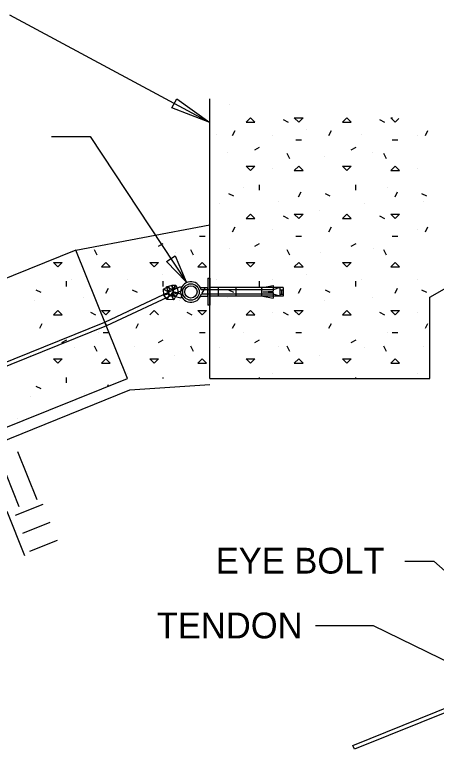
# Model space of a CAD drawing. Extents: x 638850 to 644908, y 297188 to 298900.
# Drawn here: x 643029.9 to 643085.1, y 298301.9 to 298397.9 of the extents above; entities that cross this region are included whole.
import ezdxf

# ---------------------------------------------------------------- set-up
doc = ezdxf.new("R2010")
doc.units = 0
for name, color, linetype in [('11', 7, 'Continuous'), ('13', 7, 'Continuous'), ('14', 7, 'Continuous'), ('3', 7, 'Continuous'), ('4', 7, 'Continuous'), ('5', 7, 'Continuous'), ('6', 7, 'Continuous'), ('7', 7, 'Continuous'), ('9', 7, 'Continuous')]:
    doc.layers.add(name, color=color, linetype=linetype)

msp = doc.modelspace()

# ---------------------------------------------------------------- linework, layer by layer
at = {"layer": '11'}
for p, q in [((643055.472, 298350.374), (643055.472, 298386.95)), ((643084.208, 298361.006), (643118.536, 298380.319)), ((643055.177, 298363.477), (643055.177, 298359.929)), ((643055.177, 298363.477), (643055.471, 298363.477)), ((643055.471, 298363.477), (643055.471, 298359.929)), ((643055.177, 298362.213), (643054.221, 298362.213)), ((643055.471, 298361.967), (643054.305, 298361.967)), ((643055.177, 298361.13), (643055.177, 298362.213)), ((643065.029, 298362.237), (643055.471, 298362.237)), ((643055.471, 298362.237), (643055.471, 298361.111)), ((643063.739, 298361.967), (643055.471, 298361.967)), ((643056.538, 298362.237), (643056.538, 298361.111)), ((643058.846, 298362.237), (643058.846, 298361.111)), ((643062.221, 298362.237), (643062.221, 298361.111)), ((643062.386, 298362.237), (643063.739, 298362.499)), ((643063.739, 298362.499), (643063.739, 298361.781)), ((643064.616, 298362.237), (643063.739, 298361.967)), ((643064.616, 298362.237), (643064.616, 298361.111)), ((643064.616, 298361.967), (643065.029, 298361.967)), ((643064.83, 298361.967), (643064.83, 298361.381)), ((643065.029, 298362.237), (643065.029, 298361.111)), ((643054.227, 298361.13), (643055.177, 298361.13)), ((643055.471, 298361.381), (643054.308, 298361.381)), ((643063.739, 298361.381), (643055.471, 298361.381)), ((643065.029, 298361.111), (643055.471, 298361.111)), ((643062.381, 298361.695), (643063.739, 298361.781)), ((643062.381, 298361.695), (643063.739, 298361.605)), ((643062.386, 298361.111), (643063.739, 298360.849)), ((643063.739, 298361.605), (643063.739, 298360.849)), ((643064.616, 298361.111), (643063.739, 298361.381)), ((643064.616, 298361.381), (643065.029, 298361.381)), ((643084.208, 298350.374), (643084.208, 298361.006)), ((643055.471, 298359.929), (643055.177, 298359.929)), ((643055.472, 298350.374), (643084.208, 298350.374))]:
    msp.add_line(p, q, dxfattribs=at)
for centre, radius in [((643052.989, 298361.666), 1.08), ((643052.989, 298361.683), 0.811)]:
    msp.add_circle(centre, radius, dxfattribs=at)
msp.add_arc((643052.989, 298361.666), 1.35, 12.93892, 347.81434, dxfattribs=at)
at = {"layer": '13'}
for p, q in [((643032.876, 298334.511), (643030.365, 298340.778)), ((643030.524, 298333.569), (643028.013, 298339.835)), ((643030.054, 298332.473), (643033.664, 298333.92)), ((643031.277, 298327.159), (643028.958, 298332.942)), ((643030.996, 298330.124), (643034.606, 298331.568)), ((643031.939, 298327.775), (643035.549, 298329.219))]:
    msp.add_line(p, q, dxfattribs=at)
at = {"layer": '14'}
for p, q in [((643057.975, 298386.213), (643057.975, 298386.213)), ((643060.2, 298383.87), (643060.775, 298384.442)), ((643061.347, 298383.87), (643060.775, 298384.442)), ((643065.054, 298384.221), (643065.7, 298383.897)), ((643067.074, 298383.87), (643066.501, 298384.442)), ((643066.501, 298384.442), (643067.646, 298384.442)), ((643067.074, 298383.87), (643067.646, 298384.442)), ((643072.801, 298383.87), (643073.376, 298384.442)), ((643073.948, 298383.87), (643073.376, 298384.442)), ((643077.655, 298384.221), (643078.298, 298383.897)), ((643079.675, 298383.87), (643079.102, 298384.442)), ((643079.102, 298384.442), (643079.318, 298384.442)), ((643079.675, 298383.87), (643080.158, 298384.356)), ((643060.2, 298383.87), (643061.347, 298383.87)), ((643072.801, 298383.87), (643073.948, 298383.87)), ((643056.339, 298382.263), (643056.339, 298382.263)), ((643058.431, 298382.126), (643058.755, 298382.768)), ((643063.642, 298382.174), (643063.642, 298382.174)), ((643068.113, 298382.903), (643068.113, 298382.903)), ((643071.032, 298382.126), (643071.353, 298382.768)), ((643075.239, 298382.263), (643075.239, 298382.263)), ((643082.545, 298382.174), (643082.545, 298382.174)), ((643083.633, 298382.126), (643083.954, 298382.768)), ((643066.715, 298381.564), (643067.436, 298381.564)), ((643079.316, 298381.564), (643080.034, 298381.564)), ((643061.328, 298380.273), (643061.971, 298380.595)), ((643073.926, 298380.273), (643074.572, 298380.595)), ((643057.786, 298379.879), (643057.786, 298379.879)), ((643065.934, 298379.099), (643065.586, 298379.795)), ((643070.384, 298379.417), (643070.384, 298379.417)), ((643076.689, 298379.879), (643076.689, 298379.879)), ((643078.535, 298379.099), (643078.187, 298379.795)), ((643060.775, 298377.571), (643060.2, 298378.143)), ((643060.2, 298378.143), (643061.347, 298378.143)), ((643060.775, 298377.571), (643061.347, 298378.143)), ((643066.501, 298377.571), (643067.074, 298378.143)), ((643067.646, 298377.571), (643067.074, 298378.143)), ((643073.376, 298377.571), (643072.801, 298378.143)), ((643072.801, 298378.143), (643073.948, 298378.143)), ((643073.376, 298377.571), (643073.948, 298378.143)), ((643079.102, 298377.571), (643079.675, 298378.143)), ((643080.247, 298377.571), (643079.675, 298378.143)), ((643063.707, 298377.862), (643063.707, 298377.862)), ((643066.501, 298377.571), (643067.646, 298377.571)), ((643079.102, 298377.571), (643080.247, 298377.571)), ((643082.607, 298377.862), (643082.607, 298377.862)), ((643059.8, 298375.292), (643059.8, 298375.292)), ((643061.944, 298374.976), (643061.944, 298375.697)), ((643074.545, 298374.976), (643074.545, 298375.697)), ((643078.7, 298375.292), (643078.7, 298375.292)), ((643057.921, 298374.563), (643058.566, 298374.242)), ((643067.071, 298374.112), (643067.395, 298374.755)), ((643070.522, 298374.563), (643071.167, 298374.242)), ((643079.672, 298374.112), (643079.996, 298374.755)), ((643083.123, 298374.563), (643083.768, 298374.242)), ((643064.463, 298373.461), (643064.463, 298373.461)), ((643083.366, 298373.461), (643083.366, 298373.461)), ((643056.714, 298373.275), (643056.714, 298373.275)), ((643075.614, 298373.275), (643075.614, 298373.275)), ((643060.2, 298371.269), (643060.775, 298371.844)), ((643061.347, 298371.269), (643060.775, 298371.844)), ((643065.054, 298371.62), (643065.7, 298371.296)), ((643067.074, 298371.269), (643066.501, 298371.844)), ((643066.501, 298371.844), (643067.646, 298371.844)), ((643067.074, 298371.269), (643067.646, 298371.844)), ((643069.755, 298372.268), (643069.755, 298372.268)), ((643072.801, 298371.269), (643073.376, 298371.844)), ((643073.948, 298371.269), (643073.376, 298371.844)), ((643077.655, 298371.62), (643078.298, 298371.296)), ((643079.675, 298371.269), (643079.102, 298371.844)), ((643079.102, 298371.844), (643080.247, 298371.844)), ((643079.675, 298371.269), (643080.247, 298371.844)), ((643060.2, 298371.269), (643061.347, 298371.269)), ((643072.801, 298371.269), (643073.948, 298371.269)), ((643058.431, 298369.525), (643058.755, 298370.17)), ((643063.642, 298369.884), (643063.642, 298369.884)), ((643071.032, 298369.525), (643071.353, 298370.17)), ((643082.545, 298369.884), (643082.545, 298369.884)), ((643083.633, 298369.525), (643083.954, 298370.17)), ((643066.715, 298368.963), (643067.436, 298368.963)), ((643079.316, 298368.963), (643080.034, 298368.963)), ((643061.328, 298367.672), (643061.971, 298367.994)), ((643073.926, 298367.672), (643074.572, 298367.994)), ((643057.975, 298367.313), (643057.975, 298367.313)), ((643065.934, 298366.498), (643065.586, 298367.197)), ((643069.879, 298366.86), (643069.879, 298366.86)), ((643076.875, 298367.313), (643076.875, 298367.313)), ((643078.535, 298366.498), (643078.187, 298367.197)), ((643035.573, 298364.97), (643035.001, 298365.542)), ((643035.001, 298365.542), (643036.145, 298365.542)), ((643035.573, 298364.97), (643036.145, 298365.542)), ((643060.775, 298364.97), (643060.2, 298365.542)), ((643060.2, 298365.542), (643061.347, 298365.542)), ((643060.775, 298364.97), (643061.347, 298365.542)), ((643066.501, 298364.97), (643067.074, 298365.542)), ((643066.501, 298364.97), (643067.646, 298364.97)), ((643067.646, 298364.97), (643067.074, 298365.542)), ((643073.376, 298364.97), (643072.801, 298365.542)), ((643072.801, 298365.542), (643073.948, 298365.542)), ((643073.376, 298364.97), (643073.948, 298365.542)), ((643079.102, 298364.97), (643079.675, 298365.542)), ((643079.102, 298364.97), (643080.247, 298364.97)), ((643080.247, 298364.97), (643079.675, 298365.542)), ((643030.313, 298364.003), (643030.313, 298364.003)), ((643068.113, 298364.003), (643068.113, 298364.003)), ((643036.742, 298362.375), (643036.742, 298363.096)), ((643037.436, 298363.361), (643037.436, 298363.361)), ((643056.339, 298363.361), (643056.339, 298363.361)), ((643061.944, 298362.375), (643061.944, 298363.096)), ((643063.642, 298363.274), (643063.642, 298363.274)), ((643074.545, 298362.375), (643074.545, 298363.096)), ((643075.239, 298363.361), (643075.239, 298363.361)), ((643082.545, 298363.274), (643082.545, 298363.274)), ((643032.719, 298361.962), (643033.364, 298361.641)), ((643057.921, 298361.962), (643058.566, 298361.641)), ((643067.071, 298361.511), (643067.395, 298362.154)), ((643070.522, 298361.962), (643071.167, 298361.641)), ((643079.672, 298361.511), (643079.996, 298362.154)), ((643083.123, 298361.962), (643083.768, 298361.641)), ((643038.886, 298360.976), (643038.886, 298360.976)), ((643057.786, 298360.976), (643057.786, 298360.976)), ((643076.689, 298360.976), (643076.689, 298360.976)), ((643032.581, 298360.517), (643032.581, 298360.517)), ((643070.384, 298360.517), (643070.384, 298360.517)), ((643035.001, 298358.668), (643035.573, 298359.243)), ((643036.145, 298358.668), (643035.573, 298359.243)), ((643039.852, 298359.019), (643040.498, 298358.695)), ((643060.2, 298358.668), (643060.775, 298359.243)), ((643061.347, 298358.668), (643060.775, 298359.243)), ((643063.707, 298358.962), (643063.707, 298358.962)), ((643065.054, 298359.019), (643065.7, 298358.695)), ((643067.074, 298358.668), (643066.501, 298359.243)), ((643066.501, 298359.243), (643067.646, 298359.243)), ((643067.074, 298358.668), (643067.646, 298359.243)), ((643072.801, 298358.668), (643073.376, 298359.243)), ((643073.948, 298358.668), (643073.376, 298359.243)), ((643077.655, 298359.019), (643078.298, 298358.695)), ((643079.675, 298358.668), (643079.102, 298359.243)), ((643079.102, 298359.243), (643080.247, 298359.243)), ((643079.675, 298358.668), (643080.247, 298359.243)), ((643082.607, 298358.962), (643082.607, 298358.962)), ((643035.001, 298358.668), (643036.145, 298358.668)), ((643060.2, 298358.668), (643061.347, 298358.668)), ((643072.801, 298358.668), (643073.948, 298358.668)), ((643033.229, 298356.924), (643033.553, 298357.569)), ((643058.431, 298356.924), (643058.755, 298357.569)), ((643071.032, 298356.924), (643071.353, 298357.569)), ((643083.633, 298356.924), (643083.954, 298357.569)), ((643040.9, 298356.392), (643040.9, 298356.392)), ((643041.513, 298356.362), (643042.234, 298356.362)), ((643059.8, 298356.392), (643059.8, 298356.392)), ((643066.715, 298356.362), (643067.436, 298356.362)), ((643078.7, 298356.392), (643078.7, 298356.392)), ((643079.316, 298356.362), (643080.034, 298356.362)), ((643036.126, 298355.072), (643036.769, 298355.393)), ((643061.328, 298355.072), (643061.971, 298355.393)), ((643073.926, 298355.072), (643074.572, 298355.393)), ((643037.814, 298354.375), (643037.814, 298354.375)), ((643040.735, 298353.897), (643040.384, 298354.596)), ((643056.714, 298354.375), (643056.714, 298354.375)), ((643064.463, 298354.561), (643064.463, 298354.561)), ((643065.934, 298353.897), (643065.586, 298354.596)), ((643075.614, 298354.375), (643075.614, 298354.375)), ((643078.535, 298353.897), (643078.187, 298354.596)), ((643083.366, 298354.561), (643083.366, 298354.561)), ((643031.955, 298353.365), (643031.955, 298353.365)), ((643069.755, 298353.365), (643069.755, 298353.365)), ((643035.573, 298352.369), (643035.001, 298352.941)), ((643035.001, 298352.941), (643036.145, 298352.941)), ((643035.573, 298352.369), (643036.145, 298352.941)), ((643041.3, 298352.369), (643041.872, 298352.941)), ((643041.3, 298352.369), (643042.444, 298352.369)), ((643042.444, 298352.369), (643041.872, 298352.941)), ((643060.775, 298352.369), (643060.2, 298352.941)), ((643060.2, 298352.941), (643061.347, 298352.941)), ((643060.775, 298352.369), (643061.347, 298352.941)), ((643066.501, 298352.369), (643067.074, 298352.941)), ((643066.501, 298352.369), (643067.646, 298352.369)), ((643067.646, 298352.369), (643067.074, 298352.941)), ((643073.376, 298352.369), (643072.801, 298352.941)), ((643072.801, 298352.941), (643073.948, 298352.941)), ((643073.376, 298352.369), (643073.948, 298352.941)), ((643079.102, 298352.369), (643079.675, 298352.941)), ((643079.102, 298352.369), (643080.247, 298352.369)), ((643080.247, 298352.369), (643079.675, 298352.941)), ((643036.742, 298349.774), (643036.742, 298350.495)), ((643061.944, 298350.374), (643061.944, 298350.495)), ((643063.642, 298350.984), (643063.642, 298350.984)), ((643074.545, 298350.374), (643074.545, 298350.495)), ((643082.545, 298350.984), (643082.545, 298350.984)), ((643032.719, 298349.361), (643033.364, 298349.04)), ((643042.072, 298349.31), (643042.193, 298349.553)), ((643039.075, 298348.411), (643039.075, 298348.411)), ((643032.076, 298347.957), (643032.076, 298347.957)), ((643030.313, 298345.1), (643030.313, 298345.1))]:
    msp.add_line(p, q, dxfattribs=at)
at = {"layer": '4'}
for p, q in [((643057.975, 298386.213), (643057.975, 298386.213)), ((643060.2, 298383.87), (643060.775, 298384.442)), ((643061.347, 298383.87), (643060.775, 298384.442)), ((643065.054, 298384.221), (643065.7, 298383.897)), ((643067.074, 298383.87), (643066.501, 298384.442)), ((643066.501, 298384.442), (643067.646, 298384.442)), ((643067.074, 298383.87), (643067.646, 298384.442)), ((643072.801, 298383.87), (643073.376, 298384.442)), ((643073.948, 298383.87), (643073.376, 298384.442)), ((643077.655, 298384.221), (643078.298, 298383.897)), ((643079.675, 298383.87), (643079.102, 298384.442)), ((643079.102, 298384.442), (643079.318, 298384.442)), ((643079.675, 298383.87), (643080.158, 298384.356)), ((643060.2, 298383.87), (643061.347, 298383.87)), ((643072.801, 298383.87), (643073.948, 298383.87)), ((643056.339, 298382.263), (643056.339, 298382.263)), ((643058.431, 298382.126), (643058.755, 298382.768)), ((643063.642, 298382.174), (643063.642, 298382.174)), ((643068.113, 298382.903), (643068.113, 298382.903)), ((643071.032, 298382.126), (643071.353, 298382.768)), ((643075.239, 298382.263), (643075.239, 298382.263)), ((643082.545, 298382.174), (643082.545, 298382.174)), ((643083.633, 298382.126), (643083.954, 298382.768)), ((643066.715, 298381.564), (643067.436, 298381.564)), ((643079.316, 298381.564), (643080.034, 298381.564)), ((643061.328, 298380.273), (643061.971, 298380.595)), ((643073.926, 298380.273), (643074.572, 298380.595)), ((643057.786, 298379.879), (643057.786, 298379.879)), ((643065.934, 298379.099), (643065.586, 298379.795)), ((643070.384, 298379.417), (643070.384, 298379.417)), ((643076.689, 298379.879), (643076.689, 298379.879)), ((643078.535, 298379.099), (643078.187, 298379.795)), ((643060.775, 298377.571), (643060.2, 298378.143)), ((643060.2, 298378.143), (643061.347, 298378.143)), ((643060.775, 298377.571), (643061.347, 298378.143)), ((643066.501, 298377.571), (643067.074, 298378.143)), ((643067.646, 298377.571), (643067.074, 298378.143)), ((643073.376, 298377.571), (643072.801, 298378.143)), ((643072.801, 298378.143), (643073.948, 298378.143)), ((643073.376, 298377.571), (643073.948, 298378.143)), ((643079.102, 298377.571), (643079.675, 298378.143)), ((643080.247, 298377.571), (643079.675, 298378.143)), ((643063.707, 298377.862), (643063.707, 298377.862)), ((643066.501, 298377.571), (643067.646, 298377.571)), ((643079.102, 298377.571), (643080.247, 298377.571)), ((643082.607, 298377.862), (643082.607, 298377.862)), ((643059.8, 298375.292), (643059.8, 298375.292)), ((643061.944, 298374.976), (643061.944, 298375.697)), ((643074.545, 298374.976), (643074.545, 298375.697)), ((643078.7, 298375.292), (643078.7, 298375.292)), ((643057.921, 298374.563), (643058.566, 298374.242)), ((643067.071, 298374.112), (643067.395, 298374.755)), ((643070.522, 298374.563), (643071.167, 298374.242)), ((643079.672, 298374.112), (643079.996, 298374.755)), ((643083.123, 298374.563), (643083.768, 298374.242)), ((643064.463, 298373.461), (643064.463, 298373.461)), ((643083.366, 298373.461), (643083.366, 298373.461)), ((643056.714, 298373.275), (643056.714, 298373.275)), ((643075.614, 298373.275), (643075.614, 298373.275)), ((643060.2, 298371.269), (643060.775, 298371.844)), ((643061.347, 298371.269), (643060.775, 298371.844)), ((643065.054, 298371.62), (643065.7, 298371.296)), ((643067.074, 298371.269), (643066.501, 298371.844)), ((643066.501, 298371.844), (643067.646, 298371.844)), ((643067.074, 298371.269), (643067.646, 298371.844)), ((643069.755, 298372.268), (643069.755, 298372.268)), ((643072.801, 298371.269), (643073.376, 298371.844)), ((643073.948, 298371.269), (643073.376, 298371.844)), ((643077.655, 298371.62), (643078.298, 298371.296)), ((643079.675, 298371.269), (643079.102, 298371.844)), ((643079.102, 298371.844), (643080.247, 298371.844)), ((643079.675, 298371.269), (643080.247, 298371.844)), ((643060.2, 298371.269), (643061.347, 298371.269)), ((643072.801, 298371.269), (643073.948, 298371.269)), ((643058.431, 298369.525), (643058.755, 298370.17)), ((643063.642, 298369.884), (643063.642, 298369.884)), ((643071.032, 298369.525), (643071.353, 298370.17)), ((643082.545, 298369.884), (643082.545, 298369.884)), ((643083.633, 298369.525), (643083.954, 298370.17)), ((643054.114, 298368.963), (643054.835, 298368.963)), ((643066.715, 298368.963), (643067.436, 298368.963)), ((643079.316, 298368.963), (643080.034, 298368.963)), ((643048.727, 298367.672), (643049.37, 298367.994)), ((643061.328, 298367.672), (643061.971, 298367.994)), ((643073.926, 298367.672), (643074.572, 298367.994)), ((643039.075, 298367.313), (643039.075, 298367.313)), ((643040.735, 298366.498), (643040.384, 298367.197)), ((643050.979, 298366.86), (643050.979, 298366.86)), ((643053.336, 298366.498), (643052.985, 298367.197)), ((643057.975, 298367.313), (643057.975, 298367.313)), ((643065.934, 298366.498), (643065.586, 298367.197)), ((643069.879, 298366.86), (643069.879, 298366.86)), ((643076.875, 298367.313), (643076.875, 298367.313)), ((643078.535, 298366.498), (643078.187, 298367.197)), ((643041.3, 298364.97), (643041.872, 298365.542)), ((643041.3, 298364.97), (643042.444, 298364.97)), ((643042.444, 298364.97), (643041.872, 298365.542)), ((643048.174, 298364.97), (643047.601, 298365.542)), ((643047.601, 298365.542), (643048.746, 298365.542)), ((643048.174, 298364.97), (643048.746, 298365.542)), ((643053.901, 298364.97), (643054.473, 298365.542)), ((643053.901, 298364.97), (643055.045, 298364.97)), ((643055.045, 298364.97), (643054.473, 298365.542)), ((643060.775, 298364.97), (643060.2, 298365.542)), ((643060.2, 298365.542), (643061.347, 298365.542)), ((643060.775, 298364.97), (643061.347, 298365.542)), ((643066.501, 298364.97), (643067.074, 298365.542)), ((643066.501, 298364.97), (643067.646, 298364.97)), ((643067.646, 298364.97), (643067.074, 298365.542)), ((643073.376, 298364.97), (643072.801, 298365.542)), ((643072.801, 298365.542), (643073.948, 298365.542)), ((643073.376, 298364.97), (643073.948, 298365.542)), ((643079.102, 298364.97), (643079.675, 298365.542)), ((643079.102, 298364.97), (643080.247, 298364.97)), ((643080.247, 298364.97), (643079.675, 298365.542)), ((643049.213, 298364.003), (643049.213, 298364.003)), ((643068.113, 298364.003), (643068.113, 298364.003)), ((643044.742, 298363.274), (643044.742, 298363.274)), ((643049.343, 298362.375), (643049.343, 298363.096)), ((643056.339, 298363.361), (643056.339, 298363.361)), ((643061.944, 298362.375), (643061.944, 298363.096)), ((643063.642, 298363.274), (643063.642, 298363.274)), ((643074.545, 298362.375), (643074.545, 298363.096)), ((643075.239, 298363.361), (643075.239, 298363.361)), ((643082.545, 298363.274), (643082.545, 298363.274)), ((643041.872, 298361.511), (643042.193, 298362.154)), ((643045.32, 298361.962), (643045.965, 298361.641)), ((643054.47, 298361.511), (643054.702, 298361.97)), ((643054.702, 298361.97), (643054.794, 298362.154)), ((643057.921, 298361.962), (643058.566, 298361.641)), ((643067.071, 298361.511), (643067.395, 298362.154)), ((643070.522, 298361.962), (643071.167, 298361.641)), ((643079.672, 298361.511), (643079.996, 298362.154)), ((643083.123, 298361.962), (643083.768, 298361.641)), ((643057.786, 298360.976), (643057.786, 298360.976)), ((643076.689, 298360.976), (643076.689, 298360.976)), ((643051.484, 298360.517), (643051.484, 298360.517)), ((643070.384, 298360.517), (643070.384, 298360.517)), ((643035.001, 298358.668), (643035.573, 298359.243)), ((643041.872, 298358.668), (643041.3, 298359.243)), ((643041.3, 298359.243), (643042.444, 298359.243)), ((643041.872, 298358.668), (643042.444, 298359.243)), ((643044.807, 298358.962), (643044.807, 298358.962)), ((643047.601, 298358.668), (643048.174, 298359.243)), ((643048.746, 298358.668), (643048.174, 298359.243)), ((643052.453, 298359.019), (643053.099, 298358.695)), ((643054.473, 298358.668), (643053.901, 298359.243)), ((643053.901, 298359.243), (643055.045, 298359.243)), ((643054.473, 298358.668), (643055.045, 298359.243)), ((643060.2, 298358.668), (643060.775, 298359.243)), ((643061.347, 298358.668), (643060.775, 298359.243)), ((643063.707, 298358.962), (643063.707, 298358.962)), ((643065.054, 298359.019), (643065.7, 298358.695)), ((643067.074, 298358.668), (643066.501, 298359.243)), ((643066.501, 298359.243), (643067.646, 298359.243)), ((643067.074, 298358.668), (643067.646, 298359.243)), ((643072.801, 298358.668), (643073.376, 298359.243)), ((643073.948, 298358.668), (643073.376, 298359.243)), ((643077.655, 298359.019), (643078.298, 298358.695)), ((643079.675, 298358.668), (643079.102, 298359.243)), ((643079.102, 298359.243), (643080.247, 298359.243)), ((643079.675, 298358.668), (643080.247, 298359.243)), ((643082.607, 298358.962), (643082.607, 298358.962)), ((643060.2, 298358.668), (643061.347, 298358.668)), ((643072.801, 298358.668), (643073.948, 298358.668)), ((643033.229, 298356.924), (643033.553, 298357.569)), ((643045.83, 298356.924), (643046.154, 298357.569)), ((643058.431, 298356.924), (643058.755, 298357.569)), ((643071.032, 298356.924), (643071.353, 298357.569)), ((643083.633, 298356.924), (643083.954, 298357.569)), ((643040.9, 298356.392), (643040.9, 298356.392)), ((643041.513, 298356.362), (643042.234, 298356.362)), ((643054.114, 298356.362), (643054.835, 298356.362)), ((643059.8, 298356.392), (643059.8, 298356.392)), ((643066.715, 298356.362), (643067.436, 298356.362)), ((643078.7, 298356.392), (643078.7, 298356.392)), ((643079.316, 298356.362), (643080.034, 298356.362)), ((643048.727, 298355.072), (643049.37, 298355.393)), ((643061.328, 298355.072), (643061.971, 298355.393)), ((643073.926, 298355.072), (643074.572, 298355.393)), ((643037.814, 298354.375), (643037.814, 298354.375)), ((643045.563, 298354.561), (643045.563, 298354.561)), ((643053.336, 298353.897), (643052.985, 298354.596)), ((643056.714, 298354.375), (643056.714, 298354.375)), ((643064.463, 298354.561), (643064.463, 298354.561)), ((643065.934, 298353.897), (643065.586, 298354.596)), ((643075.614, 298354.375), (643075.614, 298354.375)), ((643078.535, 298353.897), (643078.187, 298354.596)), ((643083.366, 298354.561), (643083.366, 298354.561)), ((643031.955, 298353.365), (643031.955, 298353.365)), ((643050.855, 298353.365), (643050.855, 298353.365)), ((643069.755, 298353.365), (643069.755, 298353.365)), ((643035.001, 298352.941), (643036.145, 298352.941)), ((643041.3, 298352.369), (643042.444, 298352.369)), ((643048.174, 298352.369), (643047.601, 298352.941)), ((643047.601, 298352.941), (643048.746, 298352.941)), ((643048.174, 298352.369), (643048.746, 298352.941)), ((643053.901, 298352.369), (643054.473, 298352.941)), ((643053.901, 298352.369), (643055.045, 298352.369)), ((643055.045, 298352.369), (643054.473, 298352.941)), ((643060.775, 298352.369), (643060.2, 298352.941)), ((643060.2, 298352.941), (643061.347, 298352.941)), ((643060.775, 298352.369), (643061.347, 298352.941)), ((643066.501, 298352.369), (643067.074, 298352.941)), ((643066.501, 298352.369), (643067.646, 298352.369)), ((643067.646, 298352.369), (643067.074, 298352.941)), ((643073.376, 298352.369), (643072.801, 298352.941)), ((643072.801, 298352.941), (643073.948, 298352.941)), ((643073.376, 298352.369), (643073.948, 298352.941)), ((643079.102, 298352.369), (643079.675, 298352.941)), ((643079.102, 298352.369), (643080.247, 298352.369)), ((643080.247, 298352.369), (643079.675, 298352.941)), ((643044.742, 298350.984), (643044.742, 298350.984)), ((643049.343, 298350.374), (643049.343, 298350.495)), ((643061.944, 298350.374), (643061.944, 298350.495)), ((643063.642, 298350.984), (643063.642, 298350.984)), ((643074.545, 298350.374), (643074.545, 298350.495)), ((643082.545, 298350.984), (643082.545, 298350.984))]:
    msp.add_line(p, q, dxfattribs=at)
at = {"layer": '5'}
for p, q in [((643037.927, 298367.146), (643004.631, 298353.695)), ((643037.927, 298367.146), (643004.631, 298353.695)), ((643037.927, 298367.146), (643037.927, 298367.146)), ((643044.704, 298350.374), (643037.927, 298367.146)), ((643044.704, 298350.374), (643037.927, 298367.146)), ((643037.927, 298367.146), (643037.927, 298367.146)), ((643011.408, 298336.922), (643044.704, 298350.374)), ((643011.408, 298336.922), (643044.704, 298350.374)), ((643044.704, 298350.374), (643044.704, 298350.374)), ((643044.704, 298350.374), (643044.704, 298350.374))]:
    msp.add_line(p, q, dxfattribs=at)
at = {"layer": '6'}
for points in [[(643041.718, 298357.726), (643051.606, 298362.367), (643051.835, 298361.878), (643041.948, 298357.234)], [(643049.394, 298362.038), (643050.002, 298362.407), (643050.283, 298361.946), (643049.948, 298361.743)], [(643049.432, 298361.246), (643049.394, 298362.038), (643049.948, 298361.743), (643049.964, 298361.444)], [(643049.778, 298362.345), (643050.517, 298362.575), (643050.598, 298362.035), (643050.507, 298362.005)], [(643050.25, 298361.217), (643049.778, 298362.345), (643050.507, 298362.005), (643050.644, 298361.678)], [(643050.517, 298362.575), (643051.009, 298362.575), (643050.661, 298362.035), (643050.598, 298362.035)], [(643051.009, 298362.575), (643051.176, 298362.208), (643050.661, 298362.038), (643050.661, 298362.035)], [(643051.176, 298362.208), (643051.317, 298361.543), (643050.739, 298361.665), (643050.661, 298362.038)], [(643049.867, 298360.69), (643049.432, 298361.246), (643049.964, 298361.444), (643050.139, 298361.219)], [(643050.736, 298360.652), (643049.867, 298360.69), (643050.139, 298361.219), (643050.434, 298361.206)], [(643051.684, 298360.871), (643050.25, 298361.217), (643050.644, 298361.678), (643051.811, 298361.398)], [(643050.979, 298361.068), (643050.736, 298360.652), (643050.434, 298361.206), (643050.526, 298361.36)], [(643051.317, 298361.543), (643050.979, 298361.068), (643050.526, 298361.36), (643050.739, 298361.665)], [(642974.647, 298330.626), (643041.732, 298357.731), (643041.934, 298357.229), (642974.85, 298330.126)], [(643074.175, 298302.368), (643095.95, 298311.164), (643096.153, 298310.665), (643074.377, 298301.865)]]:
    msp.add_lwpolyline(points, close=True, dxfattribs=at)
at = {"layer": '7'}
for p, q in [((643029.266, 298397.931), (643055.472, 298383.827)), ((643034.779, 298381.982), (643039.815, 298381.982)), ((643039.815, 298381.982), (643052.372, 298363.007)), ((643055.472, 298350.374), (643055.472, 298355.174)), ((643044.999, 298348.853), (643055.472, 298349.585)), ((642977.914, 298321.751), (643044.999, 298348.853)), ((643080.944, 298326.468), (643084.729, 298326.468)), ((643084.729, 298326.468), (643097.865, 298314.866)), ((643069.264, 298318.046), (643076.805, 298318.046)), ((643076.805, 298318.046), (643092.681, 298310.324))]:
    msp.add_line(p, q, dxfattribs=at)
for points in [[(643051.13, 298386.929), (643055.472, 298383.827), (643050.49, 298385.741)], [(643050.936, 298366.398), (643052.372, 298363.007), (643049.81, 298365.653)]]:
    msp.add_lwpolyline(points, close=True, dxfattribs=at)
at = {"layer": '9'}
for p, q in [((643037.927, 298367.146), (643055.472, 298370.462)), ((643037.927, 298367.146), (643055.472, 298370.462)), ((643055.472, 298370.462), (643055.472, 298370.462)), ((643037.927, 298367.146), (643037.927, 298367.146))]:
    msp.add_line(p, q, dxfattribs=at)

# ---------------------------------------------------------------- texts
at = {"layer": '3'}
for s, p in [('EYE BOLT', (643056.223, 298324.848)), ('TENDON', (643048.528, 298316.37))]:
    msp.add_text(s, height=3.375, dxfattribs=at).set_placement(p)

doc.saveas('drawing.dxf')
